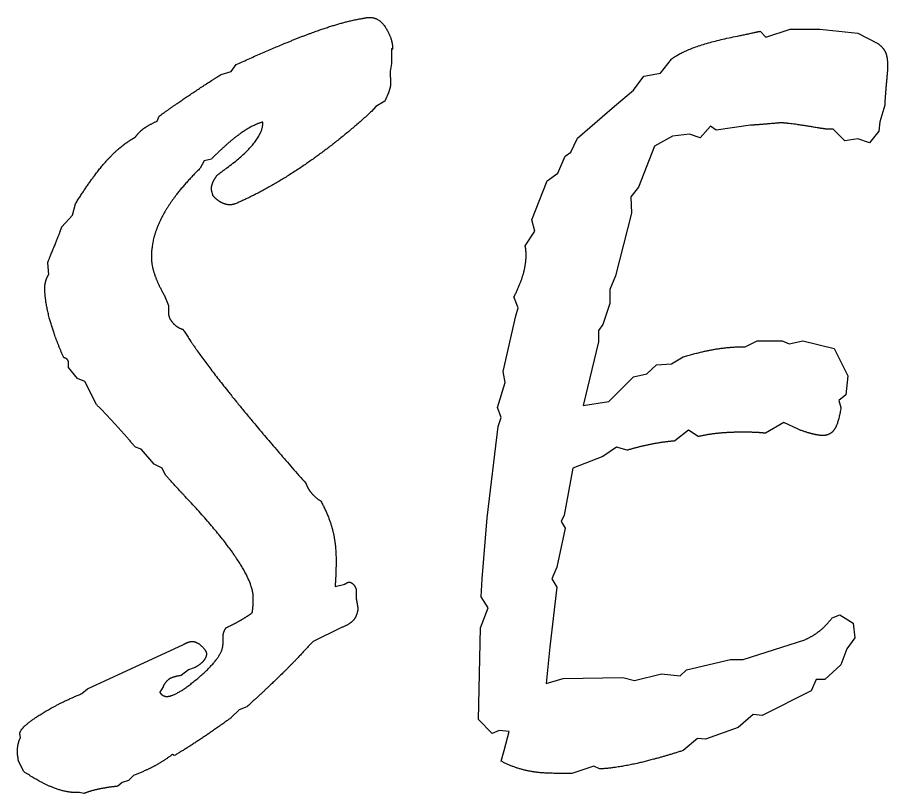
# Model space of a CAD drawing. Extents: x 728492 to 729038, y 272968 to 273171.
# Drawn here: x 728995.777 to 728999.117, y 273000.928 to 273003.907 of the extents above; entities that cross this region are included whole.
import ezdxf

# ---------------------------------------------------------------- set-up
doc = ezdxf.new("R2010")
doc.units = 0
doc.layers.add('RAMI_PLAN_####_TKST_#', color=7, linetype='Continuous')

msp = doc.modelspace()

# ---------------------------------------------------------------- linework, layer by layer
at = {"layer": 'RAMI_PLAN_####_TKST_#'}
for points in [[(728998.6275, 273003.8536), (728998.6499, 273003.8312), (728998.7433, 273003.8611), (728998.8572, 273003.8611), (728999.0028, 273003.8461), (728999.0794, 273003.8069)], [(728997.2167, 273003.791), (728997.2167, 273003.7835), (728997.2129, 273003.7873), (728997.2129, 273003.7294), (728997.2092, 273003.7069), (728997.2073, 273003.7013)], [(728996.5588, 273003.6883), (728996.598, 273003.6995), (728996.6168, 273003.7256)], [(728997.7256, 273003.0306), (728997.7629, 273003.0867), (728997.7517, 273003.1297), (728997.8096, 273003.2794), (728997.8507, 273003.3093), (728997.8787, 273003.3748), (728997.9011, 273003.3898), (728997.9272, 273003.444), (728998.0691, 273003.5656), (728998.142, 273003.6274), (728998.1812, 273003.6816), (728998.2447, 273003.6928), (728998.2876, 273003.7471)], [(728997.1868, 273003.5855), (728997.1532, 273003.565), (728997.1364, 273003.5463)], [(728999.1055, 273003.5695), (728999.0868, 273003.5059), (728999.0831, 273003.4704), (728999.0476, 273003.4255), (728999.0028, 273003.4405), (728998.9524, 273003.433), (728998.9076, 273003.4779), (728998.8815, 273003.4779)], [(728996.3138, 273003.5089), (728996.3213, 273003.5276)], [(728998.5901, 273003.4929), (728998.4594, 273003.4741), (728998.437, 273003.4891), (728998.3978, 273003.4442), (728998.3567, 273003.4592), (728998.2914, 273003.4517), (728998.2223, 273003.4124), (728998.1606, 273003.2553), (728998.1308, 273003.2179), (728998.1345, 273003.1562), (728998.0729, 273002.915), (728998.0505, 273002.8626), (728998.0505, 273002.8084), (728998.0243, 273002.728), (728998.0075, 273002.7055), (728998.0075, 273002.6625), (728997.9478, 273002.4175), (728998.0467, 273002.4325), (728998.142, 273002.5276), (728998.1924, 273002.5388), (728998.2297, 273002.5742), (728998.2876, 273002.5779), (728998.3324, 273002.604)], [(728996.5214, 273003.3632), (728996.4933, 273003.3558), (728996.4783, 273003.3277)], [(728996.5289, 273003.2213), (728996.5214, 273003.2437)], [(728995.9475, 273003.1036), (728995.9887, 273003.1484), (728995.9999, 273003.1914)], [(728995.8971, 273002.9205), (728995.8934, 273002.9653)], [(728996.3399, 273002.8421), (728996.3568, 273002.8009), (728996.3568, 273002.7898), (728996.3568, 273002.7729)], [(728997.6639, 273001.1664), (728997.6266, 273001.1701), (728997.5986, 273001.1589), (728997.5463, 273001.2131), (728997.5538, 273001.5642), (728997.5837, 273001.6407), (728997.5575, 273001.6837), (728997.5613, 273001.7527), (728997.5799, 273001.9862), (728997.6228, 273002.3373), (728997.6341, 273002.3709), (728997.6191, 273002.4101), (728997.649, 273002.5053), (728997.6415, 273002.5483), (728997.6901, 273002.7612), (728997.6994, 273002.7929), (728997.6826, 273002.834)], [(728998.5696, 273002.6432), (728998.6163, 273002.6656), (728998.7115, 273002.6656), (728998.7395, 273002.6544), (728998.7918, 273002.6656), (728998.9113, 273002.6357), (728998.9636, 273002.5313), (728998.9561, 273002.4586), (728998.93, 273002.4362), (728998.9375, 273002.4101)], [(728996.0802, 273002.4217), (728996.0353, 273002.5095), (728996.0073, 273002.5207), (728995.9737, 273002.5637), (728995.9737, 273002.5786)], [(728998.7731, 273002.3262), (728998.719, 273002.3523), (728998.648, 273002.3113)], [(728998.3903, 273002.2982), (728998.353, 273002.3224), (728998.3007, 273002.2814)], [(728996.3456, 273002.1508), (728996.3325, 273002.177), (728996.3026, 273002.192), (728996.2521, 273002.2499), (728996.2297, 273002.2574)], [(728998.1177, 273002.2459), (728998.0766, 273002.2571), (728998.0243, 273002.2216), (728997.9086, 273002.1767), (728997.875, 273001.9973), (728997.8638, 273001.973), (728997.8787, 273001.9469), (728997.8469, 273001.7974), (728997.8282, 273001.7526), (728997.8469, 273001.7208), (728997.8208, 273001.491), (728997.8059, 273001.3508), (728997.8712, 273001.3695), (728998.1009, 273001.3732), (728998.1457, 273001.362), (728998.2484, 273001.3881), (728998.3212, 273001.3807), (728998.3455, 273001.4031), (728998.5136, 273001.4423), (728998.5621, 273001.4423), (728998.7993, 273001.5189)], [(728996.9962, 273001.7231), (728997.0336, 273001.7324)], [(728997.0766, 273001.7137), (728997.0766, 273001.6838)], [(728998.9038, 273001.603), (728998.9337, 273001.6143), (728998.9841, 273001.5825), (728998.9916, 273001.5264), (728998.9598, 273001.4835), (728998.9375, 273001.4218), (728998.8758, 273001.3657), (728998.8422, 273001.3657), (728998.8236, 273001.3229), (728998.635, 273001.2278), (728998.6014, 273001.2316), (728998.5435, 273001.1813), (728998.4183, 273001.1365), (728998.3866, 273001.1403), (728998.3324, 273001.0936)], [(728997.0186, 273001.5643), (728996.9121, 273001.512), (728996.8953, 273001.4952)], [(728996.5662, 273001.5026), (728996.5662, 273001.5157), (728996.5662, 273001.5307)], [(728996.0242, 273001.3121), (728996.0466, 273001.3308), (728996.4148, 273001.5008)], [(728996.4559, 273001.4111), (728996.4335, 273001.4036), (728996.4054, 273001.3812)], [(728996.3362, 273001.3383), (728996.3231, 273001.3177)], [(728996.6579, 273001.2617), (728996.628, 273001.2502), (728996.5981, 273001.2198)], [(728995.7884, 273001.1421), (728995.7865, 273001.1589)], [(728997.6341, 273001.0526), (728997.6453, 273001.0936), (728997.6639, 273001.1664)], [(728996.3792, 273001.074), (728996.3718, 273001.0783)], [(728995.8014, 273001.0127), (728995.7809, 273001.0521)], [(728998.0113, 273001.0228), (728997.9889, 273001.034), (728997.9048, 273001.006), (728997.8395, 273001.006)], [(728996.2222, 273000.9977), (728996.2035, 273000.9789), (728996.1792, 273000.9714), (728996.1624, 273000.9564)], [(728996.0316, 273000.9283), (728996.0148, 273000.932), (728996.0036, 273000.932)]]:
    msp.add_lwpolyline(points, dxfattribs=at)
for points in [[(728996.9102, 273003.8489), (728997.028, 273003.8919), (728997.1027, 273003.9031)], [(728997.1027, 273003.9031), (728997.1102, 273003.905), (728997.1167, 273003.9059)], [(728997.1167, 273003.9059), (728997.1233, 273003.9068), (728997.1289, 273003.9068)], [(728997.1289, 273003.9068), (728997.1663, 273003.9068), (728997.1915, 273003.8657)], [(728996.6168, 273003.7256), (728996.7924, 273003.806), (728996.9102, 273003.8489)], [(728997.1915, 273003.8657), (728997.2167, 273003.8246), (728997.2167, 273003.791)], [(728998.549, 273003.8368), (728998.6013, 273003.848), (728998.6275, 273003.8536)], [(728998.2876, 273003.7471), (728998.3548, 273003.7994), (728998.549, 273003.8368)], [(728999.0794, 273003.8069), (728999.0999, 273003.7919), (728999.1083, 273003.7732)], [(728999.1083, 273003.7732), (728999.1167, 273003.7546), (728999.1167, 273003.719)], [(728999.1167, 273003.719), (728999.1167, 273003.7059), (728999.112, 273003.6564)], [(728996.527, 273003.6677), (728996.5494, 273003.6808), (728996.5588, 273003.6883)], [(728997.2073, 273003.7013), (728997.2073, 273003.6883), (728997.2083, 273003.6771)], [(728996.3213, 273003.5276), (728996.3998, 273003.5855), (728996.527, 273003.6677)], [(728997.2092, 273003.6528), (728997.2092, 273003.6416), (728997.2036, 273003.6247)], [(728997.2083, 273003.6771), (728997.2092, 273003.6658), (728997.2092, 273003.6528)], [(728999.112, 273003.6564), (728999.1074, 273003.6069), (728999.1055, 273003.5695)], [(728997.2036, 273003.6247), (728997.198, 273003.6079), (728997.1868, 273003.5855)], [(728997.1364, 273003.5463), (728997.0111, 273003.4305), (728996.8737, 273003.3371)], [(728996.2614, 273003.48), (728996.2801, 273003.494), (728996.3138, 273003.5089)], [(728996.5812, 273003.3296), (728996.7196, 273003.4305), (728996.7196, 273003.5052)], [(728996.7196, 273003.5052), (728996.6822, 273003.4959), (728996.6345, 273003.4622)], [(728998.662, 273003.4985), (728998.62, 273003.4947), (728998.5901, 273003.4929)], [(728998.7078, 273003.5022), (728998.704, 273003.5022), (728998.662, 273003.4985)], [(728998.846, 273003.4835), (728998.747, 273003.5004), (728998.7078, 273003.5022)], [(728998.8815, 273003.4779), (728998.8702, 273003.4797), (728998.846, 273003.4835)], [(728996.1176, 273003.3548), (728996.1717, 273003.4155), (728996.2297, 273003.4473)], [(728996.2297, 273003.4473), (728996.2428, 273003.466), (728996.2614, 273003.48)], [(728996.6345, 273003.4622), (728996.5869, 273003.4286), (728996.5214, 273003.3632)], [(728995.9999, 273003.1914), (728996.0634, 273003.2941), (728996.1176, 273003.3548)], [(728996.4783, 273003.3277), (728996.3848, 273003.2362), (728996.3381, 273003.1521)], [(728996.5438, 273003.3016), (728996.5588, 273003.3128), (728996.5812, 273003.3296)], [(728996.8737, 273003.3371), (728996.7363, 273003.2437), (728996.613, 273003.1914)], [(728996.527, 273003.2726), (728996.5326, 273003.2866), (728996.5438, 273003.3016)], [(728996.5214, 273003.2437), (728996.5214, 273003.2586), (728996.527, 273003.2726)], [(728996.5606, 273003.196), (728996.5438, 273003.2044), (728996.5289, 273003.2213)], [(728996.5905, 273003.1876), (728996.5775, 273003.1876), (728996.5606, 273003.196)], [(728996.6027, 273003.1885), (728996.598, 273003.1876), (728996.5905, 273003.1876)], [(728996.613, 273003.1914), (728996.6074, 273003.1895), (728996.6027, 273003.1885)], [(728996.3381, 273003.1521), (728996.2913, 273003.0681), (728996.2913, 273002.9877)], [(728995.9186, 273003.0279), (728995.9382, 273003.0755), (728995.9475, 273003.1036)], [(728995.8934, 273002.9653), (728995.899, 273002.9802), (728995.9186, 273003.0279)], [(728997.7284, 273003.0156), (728997.7275, 273003.0231), (728997.7256, 273003.0306)], [(728997.7293, 273002.9912), (728997.7293, 273003.0081), (728997.7284, 273003.0156)], [(728996.2913, 273002.9877), (728996.2913, 273002.956), (728996.3035, 273002.9205)], [(728997.7181, 273002.9201), (728997.7293, 273002.9594), (728997.7293, 273002.9912)], [(728995.8859, 273002.8943), (728995.8896, 273002.9074), (728995.8971, 273002.9205)], [(728996.3035, 273002.9205), (728996.3157, 273002.885), (728996.3399, 273002.8421)], [(728997.6826, 273002.834), (728997.7069, 273002.8808), (728997.7181, 273002.9201)], [(728995.8822, 273002.8701), (728995.8822, 273002.8813), (728995.8859, 273002.8943)], [(728995.9008, 273002.7496), (728995.8822, 273002.8177), (728995.8822, 273002.8701)], [(728995.955, 273002.6011), (728995.9195, 273002.6814), (728995.9008, 273002.7496)], [(728996.3568, 273002.7729), (728996.3568, 273002.7543), (728996.3727, 273002.7356)], [(728996.3727, 273002.7356), (728996.3886, 273002.7169), (728996.4129, 273002.7094)], [(728996.4129, 273002.7094), (728996.4634, 273002.6254), (728996.5831, 273002.475)], [(728998.3324, 273002.604), (728998.3997, 273002.6245), (728998.4566, 273002.6339)], [(728998.4566, 273002.6339), (728998.5136, 273002.6432), (728998.5696, 273002.6432)], [(728995.969, 273002.5936), (728995.9643, 273002.5992), (728995.955, 273002.6011)], [(728995.9737, 273002.5786), (728995.9737, 273002.588), (728995.969, 273002.5936)], [(728996.5831, 273002.475), (728996.7027, 273002.3246), (728996.8841, 273002.1191)], [(728996.1568, 273002.3414), (728996.1195, 273002.3825), (728996.0802, 273002.4217)], [(728998.9375, 273002.4101), (728998.9281, 273002.3485), (728998.9123, 273002.3252)], [(728996.2297, 273002.2574), (728996.1942, 273002.3003), (728996.1568, 273002.3414)], [(728998.5584, 273002.315), (728998.5117, 273002.315), (728998.4706, 273002.3112)], [(728998.6126, 273002.314), (728998.5957, 273002.315), (728998.5584, 273002.315)], [(728998.648, 273002.3113), (728998.6294, 273002.3131), (728998.6126, 273002.314)], [(728998.8282, 273002.3084), (728998.8086, 273002.3131), (728998.7731, 273002.3262)], [(728998.9123, 273002.3252), (728998.8964, 273002.3019), (728998.8646, 273002.3019)], [(728998.3007, 273002.2814), (728998.254, 273002.2776), (728998.2073, 273002.2683)], [(728998.4706, 273002.3112), (728998.4296, 273002.3075), (728998.3903, 273002.2982)], [(728998.8646, 273002.3019), (728998.8478, 273002.3038), (728998.8282, 273002.3084)], [(728998.2073, 273002.2683), (728998.1606, 273002.2589), (728998.1177, 273002.2459)], [(728996.4204, 273002.0687), (728996.3718, 273002.121), (728996.3456, 273002.1508)], [(728996.8841, 273002.1191), (728996.8916, 273002.0986), (728996.9047, 273002.0827)], [(728996.9047, 273002.0827), (728996.9177, 273002.0668), (728996.942, 273002.05)], [(728996.6822, 273001.6801), (728996.6822, 273001.7922), (728996.4204, 273002.0687)], [(728996.942, 273002.05), (728996.9719, 273001.9958), (728996.9859, 273001.9426)], [(728996.9859, 273001.9426), (728997, 273001.8894), (728997, 273001.824)], [(728997, 273001.824), (728997, 273001.7922), (728996.999, 273001.7689)], [(728996.999, 273001.7689), (728996.9981, 273001.7455), (728996.9962, 273001.7231)], [(728997.0336, 273001.7324), (728997.0374, 273001.7343), (728997.042, 273001.7371)], [(728997.042, 273001.7371), (728997.0467, 273001.7399), (728997.0485, 273001.7399)], [(728997.0485, 273001.7399), (728997.0579, 273001.7399), (728997.0654, 273001.7324)], [(728997.0654, 273001.7324), (728997.0728, 273001.725), (728997.0766, 273001.7137)], [(728996.6813, 273001.6474), (728996.6822, 273001.6596), (728996.6822, 273001.6801)], [(728997.0766, 273001.6838), (728997.0766, 273001.6801), (728997.0794, 273001.6652)], [(728996.6785, 273001.6222), (728996.6804, 273001.6353), (728996.6813, 273001.6474)], [(728997.0794, 273001.6652), (728997.0822, 273001.6502), (728997.084, 273001.6372)], [(728996.6317, 273001.5923), (728996.6579, 273001.6073), (728996.6785, 273001.6222)], [(728997.084, 273001.6372), (728997.0803, 273001.6091), (728997.0663, 273001.5932)], [(728996.5775, 273001.5643), (728996.6055, 273001.5774), (728996.6317, 273001.5923)], [(728997.0663, 273001.5932), (728997.0523, 273001.5774), (728997.0186, 273001.5643)], [(728998.8581, 273001.5545), (728998.8833, 273001.575), (728998.9038, 273001.603)], [(728996.5662, 273001.5307), (728996.5662, 273001.5382), (728996.569, 273001.5466)], [(728996.569, 273001.5466), (728996.5719, 273001.555), (728996.5775, 273001.5643)], [(728998.7993, 273001.5189), (728998.8329, 273001.5339), (728998.8581, 273001.5545)], [(728996.4325, 273001.5092), (728996.4409, 273001.512), (728996.4484, 273001.512)], [(728996.4484, 273001.512), (728996.4653, 273001.512), (728996.484, 273001.4943)], [(728996.4148, 273001.5008), (728996.4241, 273001.5064), (728996.4325, 273001.5092)], [(728996.4774, 273001.3775), (728996.5662, 273001.4541), (728996.5662, 273001.5026)], [(728996.484, 273001.4943), (728996.5027, 273001.4765), (728996.5027, 273001.4653)], [(728996.8953, 273001.4952), (728996.8504, 273001.4448), (728996.7934, 273001.3887)], [(728996.5027, 273001.4653), (728996.5027, 273001.4504), (728996.4905, 273001.4363)], [(728996.4905, 273001.4363), (728996.4783, 273001.4223), (728996.4559, 273001.4111)], [(728996.3493, 273001.3009), (728996.3886, 273001.3009), (728996.4774, 273001.3775)], [(728996.4054, 273001.3812), (728996.3755, 273001.3775), (728996.3605, 273001.3682)], [(728996.7934, 273001.3887), (728996.7364, 273001.3327), (728996.6579, 273001.2617)], [(728996.3605, 273001.3682), (728996.3456, 273001.3588), (728996.3362, 273001.3383)], [(728995.8567, 273001.2262), (728995.925, 273001.271), (728996.0242, 273001.3121)], [(728996.3231, 273001.3177), (728996.325, 273001.314), (728996.3306, 273001.3084)], [(728996.3306, 273001.3084), (728996.3418, 273001.3009), (728996.3493, 273001.3009)], [(728995.7865, 273001.1589), (728995.7884, 273001.1814), (728995.8567, 273001.2262)], [(728996.5981, 273001.2198), (728996.5363, 273001.1749), (728996.483, 273001.1394)], [(728995.7771, 273001.0858), (728995.7771, 273001.1027), (728995.7799, 273001.1168)], [(728995.7799, 273001.1168), (728995.7827, 273001.1308), (728995.7884, 273001.1421)], [(728996.483, 273001.1394), (728996.4297, 273001.1039), (728996.3792, 273001.074)], [(728995.779, 273001.0699), (728995.7771, 273001.0821), (728995.7771, 273001.0858)], [(728996.3718, 273001.0783), (728996.34, 273001.0539), (728996.3054, 273001.0352)], [(728998.3324, 273001.0936), (728998.2335, 273001.0619), (728998.155, 273001.0442)], [(728995.7809, 273001.0521), (728995.7809, 273001.0577), (728995.779, 273001.0699)], [(728997.7284, 273001.0172), (728997.6789, 273001.0284), (728997.6341, 273001.0526)], [(728998.155, 273001.0442), (728998.0766, 273001.0265), (728998.0113, 273001.0228)], [(728995.9128, 273000.9517), (728995.8632, 273000.9714), (728995.8014, 273001.0127)], [(728996.3054, 273001.0352), (728996.2708, 273001.0164), (728996.2222, 273000.9977)], [(728997.8395, 273001.006), (728997.7779, 273001.006), (728997.7284, 273001.0172)], [(728996.0036, 273000.932), (728995.9624, 273000.932), (728995.9128, 273000.9517)], [(728996.0924, 273000.9461), (728996.0597, 273000.9395), (728996.0316, 273000.9283)], [(728996.1624, 273000.9564), (728996.1251, 273000.9527), (728996.0924, 273000.9461)]]:
    msp.add_open_spline(points, degree=2, dxfattribs=at)

doc.saveas('drawing.dxf')
